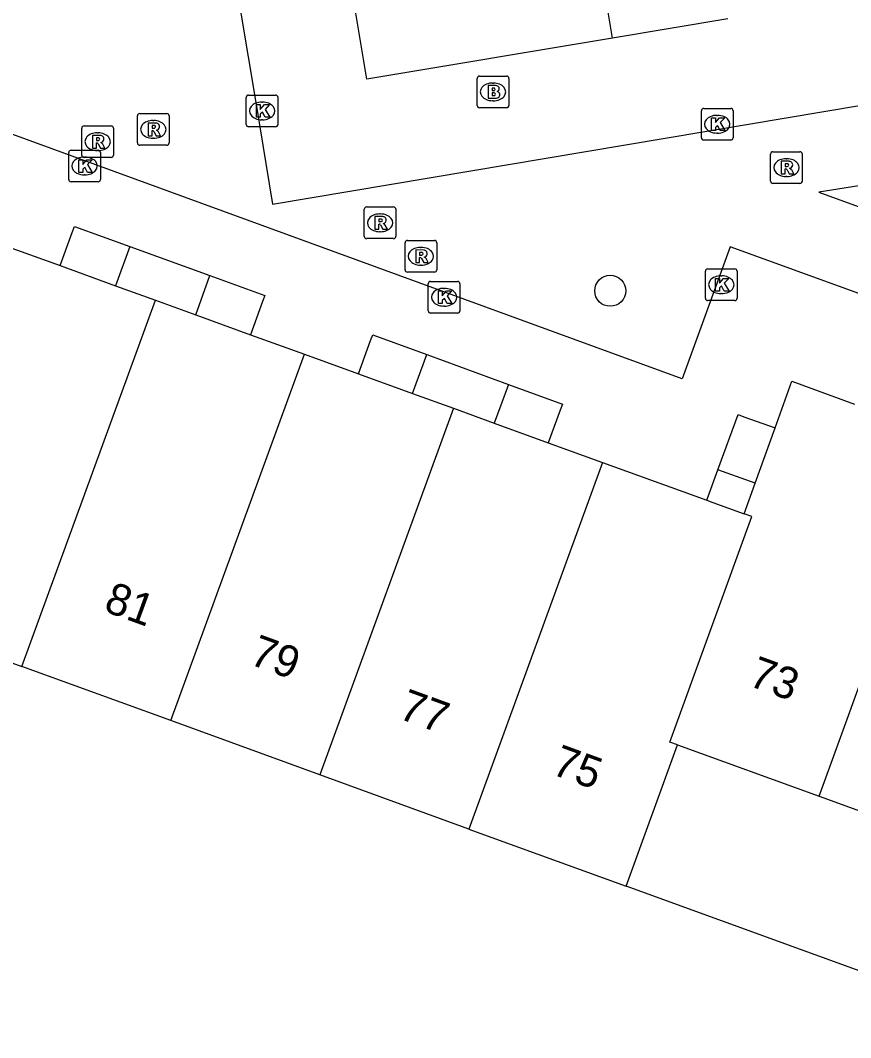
# Model space of a CAD drawing. Extents: x 155275 to 156263, y 382654 to 383635.
# Drawn here: x 156115.09 to 156141.28, y 383153.24 to 383185.34 of the extents above; entities that cross this region are included whole.
import ezdxf

# ---------------------------------------------------------------- set-up
doc = ezdxf.new("R2010")
doc.units = 0
for name, color, linetype in [('IMGEO_Boom', 7, 'Continuous'), ('IMGEO_Brandkraan', 7, 'Continuous'), ('IMGEO_Groenvoorziening', 7, 'Continuous'), ('IMGEO_Kolk', 7, 'Continuous'), ('IMGEO_Pand', 7, 'Continuous'), ('IMGEO_Pand_nummerreeks', 7, 'Continuous'), ('IMGEO_Rijbaan_lokaal_open', 7, 'Continuous'), ('IMGEO_Rioolput', 7, 'Continuous'), ('IMGEO_Voetpad_open', 7, 'Continuous')]:
    doc.layers.add(name, color=color, linetype=linetype)

msp = doc.modelspace()

# ---------------------------------------------------------------- linework, layer by layer
at = {"layer": 'IMGEO_Boom'}
msp.add_circle((156133.697, 383176.807), 0.489, dxfattribs=at)
at = {"layer": 'IMGEO_Brandkraan'}
for p, q in [((156129.575, 383183.585), (156130.427, 383183.585)), ((156129.5, 383182.659), (156129.5, 383183.511)), ((156129.988, 383183.365), (156130.013, 383183.365)), ((156130.501, 383183.511), (156130.501, 383182.659)), ((156130.011, 383182.805), (156129.986, 383182.805)), ((156130.427, 383182.585), (156129.575, 383182.585))]:
    msp.add_line(p, q, dxfattribs=at)
for points in [[(156129.575, 383183.585), (156130.427, 383183.585)], [(156129.5, 383182.659), (156129.5, 383183.511)], [(156129.848, 383183.285), (156129.848, 383182.885), (156130.061, 383182.885)], [(156130.079, 383183.285), (156129.848, 383183.285)], [(156130.501, 383183.511), (156130.501, 383182.659)], [(156130.027, 383183.204), (156129.973, 383183.204), (156129.973, 383183.128)], [(156129.973, 383183.128), (156130.026, 383183.128)], [(156130.035, 383183.052), (156129.973, 383183.052), (156129.973, 383182.971)], [(156129.973, 383182.971), (156130.035, 383182.971)], [(156130.427, 383182.585), (156129.575, 383182.585)]]:
    msp.add_lwpolyline(points, dxfattribs=at)
for centre, radius, start, end in [((156129.577, 383183.509), 0.0765, 91.552, 178.448), ((156129.577, 383183.509), 0.0765, 91.552, 178.448), ((156130.425, 383183.509), 0.0765, 1.552, 88.448), ((156130.425, 383183.509), 0.0765, 1.552, 88.448), ((156130.083, 383183.14), 0.145, 59.4692, 91.5367), ((156130.108, 383183.187), 0.0922, 285.5137, 58.1501), ((156130.028, 383183.166), 0.0379, 267.8285, 90.9355), ((156130.036, 383183.011), 0.0404, 269.8759, 90.5077), ((156130.113, 383182.995), 0.105, 301.3115, 78.989), ((156129.577, 383182.661), 0.0765, 181.552, 268.448), ((156129.577, 383182.661), 0.0765, 181.552, 268.448), ((156130.067, 383183.136), 0.251, 268.6676, 293.5347), ((156130.425, 383182.661), 0.0765, 271.552, 358.448), ((156130.425, 383182.661), 0.0765, 271.552, 358.448)]:
    msp.add_arc(centre, radius, start, end, dxfattribs=at)
for centre, major_axis, ratio, start_param, end_param in [((156129.987, 383183.085), (-0.387, 0.002), 0.722429, 4.712389, 7.853982), ((156130.012, 383183.085), (-0.39, 0.002), 0.717154, 1.570796, 4.712389)]:
    msp.add_ellipse(centre, major_axis=major_axis, ratio=ratio, start_param=start_param, end_param=end_param, dxfattribs=at)
at = {"layer": 'IMGEO_Groenvoorziening'}
msp.add_lwpolyline([(156208.89, 383130.865), (156134.197, 383158.019)], dxfattribs=at)
at = {"layer": 'IMGEO_Kolk'}
for p, q in [((156122.293, 383182.985), (156123.145, 383182.985)), ((156122.218, 383182.059), (156122.218, 383182.911)), ((156122.706, 383182.765), (156122.731, 383182.765)), ((156123.219, 383182.911), (156123.219, 383182.059)), ((156136.572, 383181.639), (156136.572, 383182.491)), ((156136.647, 383182.565), (156137.499, 383182.565)), ((156137.06, 383182.345), (156137.085, 383182.345)), ((156137.573, 383182.491), (156137.573, 383181.639)), ((156123.145, 383181.985), (156122.293, 383181.985)), ((156122.729, 383182.205), (156122.704, 383182.205)), ((156137.083, 383181.785), (156137.058, 383181.785)), ((156137.499, 383181.565), (156136.647, 383181.565)), ((156116.618, 383180.32), (156116.618, 383181.172)), ((156116.693, 383181.246), (156117.545, 383181.246)), ((156117.106, 383181.026), (156117.131, 383181.026)), ((156117.619, 383181.172), (156117.619, 383180.32)), ((156117.129, 383180.466), (156117.104, 383180.466)), ((156117.545, 383180.246), (156116.693, 383180.246)), ((156136.776, 383177.5), (156137.628, 383177.5)), ((156136.701, 383176.574), (156136.701, 383177.426)), ((156137.189, 383177.28), (156137.214, 383177.28)), ((156137.702, 383177.426), (156137.702, 383176.574)), ((156127.958, 383176.179), (156127.958, 383177.031)), ((156128.033, 383177.105), (156128.885, 383177.105)), ((156128.446, 383176.885), (156128.471, 383176.885)), ((156128.959, 383177.031), (156128.959, 383176.179)), ((156137.212, 383176.72), (156137.187, 383176.72)), ((156128.469, 383176.325), (156128.444, 383176.325)), ((156137.628, 383176.5), (156136.776, 383176.5)), ((156128.885, 383176.105), (156128.033, 383176.105))]:
    msp.add_line(p, q, dxfattribs=at)
for points in [[(156122.293, 383182.985), (156123.145, 383182.985)], [(156122.218, 383182.059), (156122.218, 383182.911)], [(156122.539, 383182.685), (156122.662, 383182.685), (156122.662, 383182.534), (156122.792, 383182.685), (156122.956, 383182.685), (156122.81, 383182.534), (156122.963, 383182.285), (156122.811, 383182.285), (156122.726, 383182.449), (156122.662, 383182.382), (156122.662, 383182.285), (156122.539, 383182.285), (156122.539, 383182.685)], [(156123.219, 383182.911), (156123.219, 383182.059)], [(156136.572, 383181.639), (156136.572, 383182.491)], [(156136.647, 383182.565), (156137.499, 383182.565)], [(156137.573, 383182.491), (156137.573, 383181.639)], [(156123.145, 383181.985), (156122.293, 383181.985)], [(156136.893, 383182.265), (156137.016, 383182.265), (156137.016, 383182.114), (156137.146, 383182.265), (156137.31, 383182.265), (156137.164, 383182.114), (156137.317, 383181.865), (156137.165, 383181.865), (156137.08, 383182.029), (156137.016, 383181.962), (156137.016, 383181.865), (156136.893, 383181.865), (156136.893, 383182.265)], [(156137.499, 383181.565), (156136.647, 383181.565)], [(156116.618, 383180.32), (156116.618, 383181.172)], [(156116.693, 383181.246), (156117.545, 383181.246)], [(156117.619, 383181.172), (156117.619, 383180.32)], [(156116.939, 383180.946), (156117.062, 383180.946), (156117.062, 383180.795), (156117.192, 383180.946), (156117.356, 383180.946), (156117.21, 383180.795), (156117.363, 383180.546), (156117.211, 383180.546), (156117.126, 383180.71), (156117.062, 383180.643), (156117.062, 383180.546), (156116.939, 383180.546), (156116.939, 383180.946)], [(156117.545, 383180.246), (156116.693, 383180.246)], [(156136.776, 383177.5), (156137.628, 383177.5)], [(156136.701, 383176.574), (156136.701, 383177.426)], [(156137.022, 383177.2), (156137.145, 383177.2), (156137.145, 383177.049), (156137.275, 383177.2), (156137.439, 383177.2), (156137.293, 383177.049), (156137.446, 383176.8), (156137.294, 383176.8), (156137.209, 383176.964), (156137.145, 383176.897), (156137.145, 383176.8), (156137.022, 383176.8), (156137.022, 383177.2)], [(156137.702, 383177.426), (156137.702, 383176.574)], [(156127.958, 383176.179), (156127.958, 383177.031)], [(156128.033, 383177.105), (156128.885, 383177.105)], [(156128.959, 383177.031), (156128.959, 383176.179)], [(156128.279, 383176.805), (156128.402, 383176.805), (156128.402, 383176.654), (156128.532, 383176.805), (156128.696, 383176.805), (156128.55, 383176.654), (156128.703, 383176.405), (156128.551, 383176.405), (156128.466, 383176.569), (156128.402, 383176.502), (156128.402, 383176.405), (156128.279, 383176.405), (156128.279, 383176.805)], [(156137.628, 383176.5), (156136.776, 383176.5)], [(156128.885, 383176.105), (156128.033, 383176.105)]]:
    msp.add_lwpolyline(points, dxfattribs=at)
for centre, start, end in [((156122.295, 383182.909), 91.552, 178.448), ((156122.295, 383182.909), 91.552, 178.448), ((156123.143, 383182.909), 1.552, 88.448), ((156123.143, 383182.909), 1.552, 88.448), ((156136.649, 383182.489), 91.552, 178.448), ((156136.649, 383182.489), 91.552, 178.448), ((156137.497, 383182.489), 1.552, 88.448), ((156137.497, 383182.489), 1.552, 88.448), ((156122.295, 383182.061), 181.552, 268.448), ((156122.295, 383182.061), 181.552, 268.448), ((156123.143, 383182.061), 271.552, 358.448), ((156123.143, 383182.061), 271.552, 358.448), ((156136.649, 383181.641), 181.552, 268.448), ((156136.649, 383181.641), 181.552, 268.448), ((156137.497, 383181.641), 271.552, 358.448), ((156137.497, 383181.641), 271.552, 358.448), ((156116.695, 383181.17), 91.552, 178.448), ((156116.695, 383181.17), 91.552, 178.448), ((156117.543, 383181.17), 1.552, 88.448), ((156117.543, 383181.17), 1.552, 88.448), ((156116.695, 383180.322), 181.552, 268.448), ((156116.695, 383180.322), 181.552, 268.448), ((156117.543, 383180.322), 271.552, 358.448), ((156117.543, 383180.322), 271.552, 358.448), ((156136.778, 383177.424), 91.552, 178.448), ((156136.778, 383177.424), 91.552, 178.448), ((156137.626, 383177.424), 1.552, 88.448), ((156137.626, 383177.424), 1.552, 88.448), ((156128.035, 383177.029), 91.552, 178.448), ((156128.035, 383177.029), 91.552, 178.448), ((156128.883, 383177.029), 1.552, 88.448), ((156128.883, 383177.029), 1.552, 88.448), ((156136.778, 383176.576), 181.552, 268.448), ((156136.778, 383176.576), 181.552, 268.448), ((156137.626, 383176.576), 271.552, 358.448), ((156137.626, 383176.576), 271.552, 358.448), ((156128.035, 383176.181), 181.552, 268.448), ((156128.035, 383176.181), 181.552, 268.448), ((156128.883, 383176.181), 271.552, 358.448), ((156128.883, 383176.181), 271.552, 358.448)]:
    msp.add_arc(centre, 0.0765, start, end, dxfattribs=at)
for centre, major_axis, ratio, start_param, end_param in [((156122.705, 383182.485), (-0.387, 0.002), 0.722429, 4.712389, 7.853982), ((156122.73, 383182.485), (-0.39, 0.002), 0.717154, 1.570796, 4.712389), ((156137.059, 383182.065), (-0.387, 0.002), 0.722429, 4.712389, 7.853982), ((156137.084, 383182.065), (-0.39, 0.002), 0.717154, 1.570796, 4.712389), ((156117.105, 383180.746), (-0.387, 0.002), 0.722429, 4.712389, 7.853982), ((156117.13, 383180.746), (-0.39, 0.002), 0.717154, 1.570796, 4.712389), ((156137.188, 383177), (-0.387, 0.002), 0.722429, 4.712389, 7.853982), ((156137.213, 383177), (-0.39, 0.002), 0.717154, 1.570796, 4.712389), ((156128.445, 383176.605), (-0.387, 0.002), 0.722429, 4.712389, 7.853982), ((156128.47, 383176.605), (-0.39, 0.002), 0.717154, 1.570796, 4.712389)]:
    msp.add_ellipse(centre, major_axis=major_axis, ratio=ratio, start_param=start_param, end_param=end_param, dxfattribs=at)
at = {"layer": 'IMGEO_Pand'}
for points in [[(156133.775, 383184.779), (156132.654, 383191.479)], [(156133.775, 383184.779), (156126.024, 383183.483), (156124.908, 383190.191)], [(156137.409, 383185.387), (156133.775, 383184.779)], [(156114.561, 383178.253), (156116.351, 383177.603)], [(156116.351, 383177.603), (156118.099, 383176.968)], [(156118.099, 383176.968), (156119.352, 383176.513)], [(156115.142, 383164.955), (156119.352, 383176.513)], [(156119.352, 383176.513), (156120.624, 383176.051)], [(156120.624, 383176.051), (156122.354, 383175.423)], [(156122.354, 383175.423), (156124.056, 383174.805)], [(156119.844, 383163.242), (156124.056, 383174.805)], [(156124.056, 383174.805), (156125.756, 383174.188)], [(156125.756, 383174.188), (156127.461, 383173.569)], [(156138.898, 383172.478), (156139.427, 383173.951), (156141.403, 383173.233)], [(156127.461, 383173.569), (156128.752, 383173.1)], [(156128.752, 383173.1), (156124.538, 383161.532)], [(156128.752, 383173.1), (156130.042, 383172.631)], [(156130.042, 383172.631), (156131.742, 383172.014)], [(156138.271, 383170.734), (156138.898, 383172.478)], [(156140.284, 383160.856), (156144.389, 383172.148)], [(156131.742, 383172.014), (156133.456, 383171.392)], [(156133.456, 383171.392), (156129.241, 383159.819)], [(156133.456, 383171.392), (156136.74, 383170.199)], [(156137.924, 383169.769), (156138.271, 383170.734)], [(156136.74, 383170.199), (156136.938, 383170.127), (156137.924, 383169.769)], [(156135.821, 383162.478), (156135.577, 383162.567), (156138.163, 383169.682), (156137.924, 383169.769)], [(156108.018, 383167.55), (156115.142, 383164.955)], [(156119.844, 383163.242), (156115.142, 383164.955)], [(156124.538, 383161.532), (156119.844, 383163.242)], [(156134.197, 383158.019), (156135.821, 383162.478)], [(156135.821, 383162.478), (156140.284, 383160.856)], [(156129.241, 383159.819), (156124.538, 383161.532)], [(156140.284, 383160.856), (156144.973, 383159.151)], [(156129.241, 383159.819), (156134.197, 383158.019)]]:
    msp.add_lwpolyline(points, dxfattribs=at)
at = {"layer": 'IMGEO_Rijbaan_lokaal_open'}
for points in [[(156204.033, 383205.238), (156228.866, 383168.866), (156217.035, 383149.311), (156178.139, 383163.436), (156137.485, 383178.2), (156135.964, 383174.027), (156111.188, 383183.073), (156116.725, 383192.583), (156120.763, 383193.233), (156122.533, 383182.684), (156123.046, 383179.545), (156162.764, 383186.229), (156181.178, 383198.778)], [(156140.275, 383179.918), (156172.906, 383168.03), (156173.587, 383169.82), (156168.861, 383176.933), (156154.368, 383182.152), (156140.275, 383179.918)]]:
    msp.add_lwpolyline(points, dxfattribs=at)
at = {"layer": 'IMGEO_Rioolput'}
for p, q in [((156118.786, 383181.476), (156118.786, 383182.328)), ((156118.861, 383182.402), (156119.713, 383182.402)), ((156119.787, 383182.328), (156119.787, 383181.476)), ((156117.105, 383182.014), (156117.957, 383182.014)), ((156119.274, 383182.182), (156119.299, 383182.182)), ((156117.03, 383181.088), (156117.03, 383181.94)), ((156117.518, 383181.794), (156117.543, 383181.794)), ((156118.031, 383181.94), (156118.031, 383181.088)), ((156119.713, 383181.402), (156118.861, 383181.402)), ((156119.297, 383181.622), (156119.272, 383181.622)), ((156117.957, 383181.014), (156117.105, 383181.014)), ((156117.541, 383181.234), (156117.516, 383181.234)), ((156138.756, 383180.27), (156138.756, 383181.122)), ((156138.831, 383181.196), (156139.683, 383181.196)), ((156139.757, 383181.122), (156139.757, 383180.27)), ((156139.244, 383180.976), (156139.269, 383180.976)), ((156139.267, 383180.416), (156139.242, 383180.416)), ((156139.683, 383180.196), (156138.831, 383180.196)), ((156126.013, 383179.453), (156126.865, 383179.453)), ((156125.938, 383178.527), (156125.938, 383179.379)), ((156126.426, 383179.233), (156126.451, 383179.233)), ((156126.939, 383179.379), (156126.939, 383178.527)), ((156126.865, 383178.453), (156126.013, 383178.453)), ((156126.449, 383178.673), (156126.424, 383178.673)), ((156127.225, 383177.471), (156127.225, 383178.323)), ((156127.3, 383178.397), (156128.152, 383178.397)), ((156127.713, 383178.177), (156127.738, 383178.177)), ((156128.226, 383178.323), (156128.226, 383177.471)), ((156127.736, 383177.617), (156127.711, 383177.617)), ((156128.152, 383177.397), (156127.3, 383177.397))]:
    msp.add_line(p, q, dxfattribs=at)
for points in [[(156118.786, 383181.476), (156118.786, 383182.328)], [(156118.861, 383182.402), (156119.713, 383182.402)], [(156119.787, 383182.328), (156119.787, 383181.476)], [(156117.105, 383182.014), (156117.957, 383182.014)], [(156119.375, 383182.1), (156119.123, 383182.102), (156119.123, 383181.702)], [(156119.301, 383182.021), (156119.247, 383182.021), (156119.247, 383181.94)], [(156117.03, 383181.088), (156117.03, 383181.94)], [(156117.619, 383181.712), (156117.367, 383181.714), (156117.367, 383181.314)], [(156118.031, 383181.94), (156118.031, 383181.088)], [(156119.123, 383181.702), (156119.247, 383181.702), (156119.247, 383181.864), (156119.258, 383181.864)], [(156119.247, 383181.94), (156119.299, 383181.94)], [(156119.305, 383181.835), (156119.376, 383181.702), (156119.516, 383181.702), (156119.451, 383181.828)], [(156117.367, 383181.314), (156117.491, 383181.314), (156117.491, 383181.476), (156117.502, 383181.476)], [(156117.545, 383181.633), (156117.491, 383181.633), (156117.491, 383181.552)], [(156117.491, 383181.552), (156117.543, 383181.552)], [(156117.549, 383181.447), (156117.62, 383181.314), (156117.76, 383181.314), (156117.695, 383181.44)], [(156119.713, 383181.402), (156118.861, 383181.402)], [(156117.957, 383181.014), (156117.105, 383181.014)], [(156138.756, 383180.27), (156138.756, 383181.122)], [(156138.831, 383181.196), (156139.683, 383181.196)], [(156139.757, 383181.122), (156139.757, 383180.27)], [(156139.345, 383180.894), (156139.093, 383180.896), (156139.093, 383180.496)], [(156139.271, 383180.815), (156139.217, 383180.815), (156139.217, 383180.734)], [(156139.217, 383180.734), (156139.269, 383180.734)], [(156139.093, 383180.496), (156139.217, 383180.496), (156139.217, 383180.658), (156139.228, 383180.658)], [(156139.275, 383180.629), (156139.346, 383180.496), (156139.486, 383180.496), (156139.421, 383180.622)], [(156139.683, 383180.196), (156138.831, 383180.196)], [(156126.013, 383179.453), (156126.865, 383179.453)], [(156125.938, 383178.527), (156125.938, 383179.379)], [(156126.527, 383179.151), (156126.275, 383179.153), (156126.275, 383178.753)], [(156126.939, 383179.379), (156126.939, 383178.527)], [(156126.275, 383178.753), (156126.399, 383178.753), (156126.399, 383178.915), (156126.41, 383178.915)], [(156126.453, 383179.072), (156126.399, 383179.072), (156126.399, 383178.991)], [(156126.399, 383178.991), (156126.451, 383178.991)], [(156126.457, 383178.886), (156126.528, 383178.753), (156126.668, 383178.753), (156126.603, 383178.879)], [(156126.865, 383178.453), (156126.013, 383178.453)], [(156127.225, 383177.471), (156127.225, 383178.323)], [(156127.3, 383178.397), (156128.152, 383178.397)], [(156128.226, 383178.323), (156128.226, 383177.471)], [(156127.814, 383178.095), (156127.562, 383178.097), (156127.562, 383177.697)], [(156127.562, 383177.697), (156127.686, 383177.697), (156127.686, 383177.859), (156127.697, 383177.859)], [(156127.74, 383178.016), (156127.686, 383178.016), (156127.686, 383177.935)], [(156127.686, 383177.935), (156127.738, 383177.935)], [(156127.744, 383177.83), (156127.815, 383177.697), (156127.955, 383177.697), (156127.89, 383177.823)], [(156128.152, 383177.397), (156127.3, 383177.397)]]:
    msp.add_lwpolyline(points, dxfattribs=at)
for centre, radius, start, end in [((156118.863, 383182.326), 0.0765, 91.552, 178.448), ((156118.863, 383182.326), 0.0765, 91.552, 178.448), ((156119.711, 383182.326), 0.0765, 1.552, 88.448), ((156119.711, 383182.326), 0.0765, 1.552, 88.448), ((156117.107, 383181.938), 0.0765, 91.552, 178.448), ((156117.107, 383181.938), 0.0765, 91.552, 178.448), ((156117.955, 383181.938), 0.0765, 1.552, 88.448), ((156117.955, 383181.938), 0.0765, 1.552, 88.448), ((156119.307, 383181.925), 0.0964, 77.0061, 93.1865), ((156119.321, 383181.982), 0.0378, 276.6634, 79.6772), ((156119.374, 383181.99), 0.109, 350.3612, 89.416), ((156119.372, 383181.99), 0.112, 277.5842, 350.9817), ((156117.618, 383181.602), 0.109, 350.3612, 89.416), ((156119.257, 383181.811), 0.0533, 26.0293, 88.6989), ((156119.283, 383182.129), 0.19, 274.7715, 282.9687), ((156119.356, 383181.775), 0.108, 29.5134, 73.7905), ((156117.501, 383181.423), 0.0533, 26.0293, 88.6989), ((156117.527, 383181.741), 0.19, 274.7715, 282.9687), ((156117.551, 383181.537), 0.0964, 77.0061, 93.1865), ((156117.565, 383181.594), 0.0378, 276.6634, 79.6772), ((156117.616, 383181.602), 0.112, 277.5842, 350.9817), ((156117.6, 383181.387), 0.108, 29.5134, 73.7905), ((156118.863, 383181.478), 0.0765, 181.552, 268.448), ((156118.863, 383181.478), 0.0765, 181.552, 268.448), ((156119.711, 383181.478), 0.0765, 271.552, 358.448), ((156119.711, 383181.478), 0.0765, 271.552, 358.448), ((156117.107, 383181.09), 0.0765, 181.552, 268.448), ((156117.107, 383181.09), 0.0765, 181.552, 268.448), ((156117.955, 383181.09), 0.0765, 271.552, 358.448), ((156117.955, 383181.09), 0.0765, 271.552, 358.448), ((156138.833, 383181.12), 0.0765, 91.552, 178.448), ((156138.833, 383181.12), 0.0765, 91.552, 178.448), ((156139.681, 383181.12), 0.0765, 1.552, 88.448), ((156139.681, 383181.12), 0.0765, 1.552, 88.448), ((156139.253, 383180.923), 0.19, 274.7715, 282.9687), ((156139.277, 383180.719), 0.0964, 77.0061, 93.1865), ((156139.291, 383180.776), 0.0378, 276.6634, 79.6772), ((156139.344, 383180.784), 0.109, 350.3612, 89.416), ((156139.342, 383180.784), 0.112, 277.5842, 350.9817), ((156139.227, 383180.605), 0.0533, 26.0293, 88.6989), ((156139.326, 383180.569), 0.108, 29.5134, 73.7905), ((156138.833, 383180.272), 0.0765, 181.552, 268.448), ((156138.833, 383180.272), 0.0765, 181.552, 268.448), ((156139.681, 383180.272), 0.0765, 271.552, 358.448), ((156139.681, 383180.272), 0.0765, 271.552, 358.448), ((156126.015, 383179.377), 0.0765, 91.552, 178.448), ((156126.015, 383179.377), 0.0765, 91.552, 178.448), ((156126.863, 383179.377), 0.0765, 1.552, 88.448), ((156126.863, 383179.377), 0.0765, 1.552, 88.448), ((156126.526, 383179.041), 0.109, 350.3612, 89.416), ((156126.409, 383178.862), 0.0533, 26.0293, 88.6989), ((156126.435, 383179.18), 0.19, 274.7715, 282.9687), ((156126.459, 383178.976), 0.0964, 77.0061, 93.1865), ((156126.473, 383179.033), 0.0378, 276.6634, 79.6772), ((156126.524, 383179.041), 0.112, 277.5842, 350.9817), ((156126.508, 383178.826), 0.108, 29.5134, 73.7905), ((156126.015, 383178.529), 0.0765, 181.552, 268.448), ((156126.015, 383178.529), 0.0765, 181.552, 268.448), ((156126.863, 383178.529), 0.0765, 271.552, 358.448), ((156126.863, 383178.529), 0.0765, 271.552, 358.448), ((156127.302, 383178.321), 0.0765, 91.552, 178.448), ((156127.302, 383178.321), 0.0765, 91.552, 178.448), ((156128.15, 383178.321), 0.0765, 1.552, 88.448), ((156128.15, 383178.321), 0.0765, 1.552, 88.448), ((156127.696, 383177.806), 0.0533, 26.0293, 88.6989), ((156127.722, 383178.124), 0.19, 274.7715, 282.9687), ((156127.746, 383177.92), 0.0964, 77.0061, 93.1865), ((156127.76, 383177.977), 0.0378, 276.6634, 79.6772), ((156127.813, 383177.985), 0.109, 350.3612, 89.416), ((156127.811, 383177.985), 0.112, 277.5842, 350.9817), ((156127.795, 383177.77), 0.108, 29.5134, 73.7905), ((156127.302, 383177.473), 0.0765, 181.552, 268.448), ((156127.302, 383177.473), 0.0765, 181.552, 268.448), ((156128.15, 383177.473), 0.0765, 271.552, 358.448), ((156128.15, 383177.473), 0.0765, 271.552, 358.448)]:
    msp.add_arc(centre, radius, start, end, dxfattribs=at)
for centre, major_axis, ratio, start_param, end_param in [((156119.273, 383181.902), (-0.387, 0.002), 0.722429, 4.712389, 7.853982), ((156119.298, 383181.902), (-0.39, 0.002), 0.717154, 1.570796, 4.712389), ((156117.517, 383181.514), (-0.387, 0.002), 0.722429, 4.712389, 7.853982), ((156117.542, 383181.514), (-0.39, 0.002), 0.717154, 1.570796, 4.712389), ((156139.243, 383180.696), (-0.387, 0.002), 0.722429, 4.712389, 7.853982), ((156139.268, 383180.696), (-0.39, 0.002), 0.717154, 1.570796, 4.712389), ((156126.425, 383178.953), (-0.387, 0.002), 0.722429, 4.712389, 7.853982), ((156126.45, 383178.953), (-0.39, 0.002), 0.717154, 1.570796, 4.712389), ((156127.712, 383177.897), (-0.387, 0.002), 0.722429, 4.712389, 7.853982), ((156127.737, 383177.897), (-0.39, 0.002), 0.717154, 1.570796, 4.712389)]:
    msp.add_ellipse(centre, major_axis=major_axis, ratio=ratio, start_param=start_param, end_param=end_param, dxfattribs=at)
at = {"layer": 'IMGEO_Voetpad_open'}
for points in [[(156116.351, 383177.603), (156116.732, 383178.652), (156116.8, 383178.839), (156118.548, 383178.204)], [(156118.548, 383178.204), (156118.099, 383176.968)], [(156118.548, 383178.204), (156121.072, 383177.287)], [(156120.624, 383176.051), (156121.072, 383177.287)], [(156121.072, 383177.287), (156122.803, 383176.658), (156122.735, 383176.471), (156122.354, 383175.423)], [(156125.756, 383174.188), (156126.14, 383175.234), (156126.209, 383175.422), (156127.912, 383174.798)], [(156127.461, 383173.569), (156127.912, 383174.798)], [(156127.912, 383174.798), (156130.49, 383173.853)], [(156130.49, 383173.853), (156130.042, 383172.631)], [(156130.49, 383173.853), (156132.188, 383173.231), (156132.12, 383173.043), (156131.742, 383172.014)], [(156137.09, 383171.157), (156137.729, 383172.908), (156137.908, 383172.833), (156138.898, 383172.478)], [(156136.74, 383170.199), (156137.09, 383171.157)], [(156138.271, 383170.734), (156137.09, 383171.157)]]:
    msp.add_lwpolyline(points, dxfattribs=at)

# ---------------------------------------------------------------- texts
at = {"layer": 'IMGEO_Pand_nummerreeks'}
for s, rotation, p in [('81', 339.9856, (156117.685, 383166.711)), ('79', 339.9856, (156122.277, 383165.038)), ('73', 340.0236, (156138.018, 383164.361)), ('77', 339.9856, (156126.978, 383163.326)), ('75', 339.9856, (156131.807, 383161.567))]:
    msp.add_text(s, height=1, rotation=rotation, dxfattribs=at).set_placement(p)

doc.saveas('drawing.dxf')
